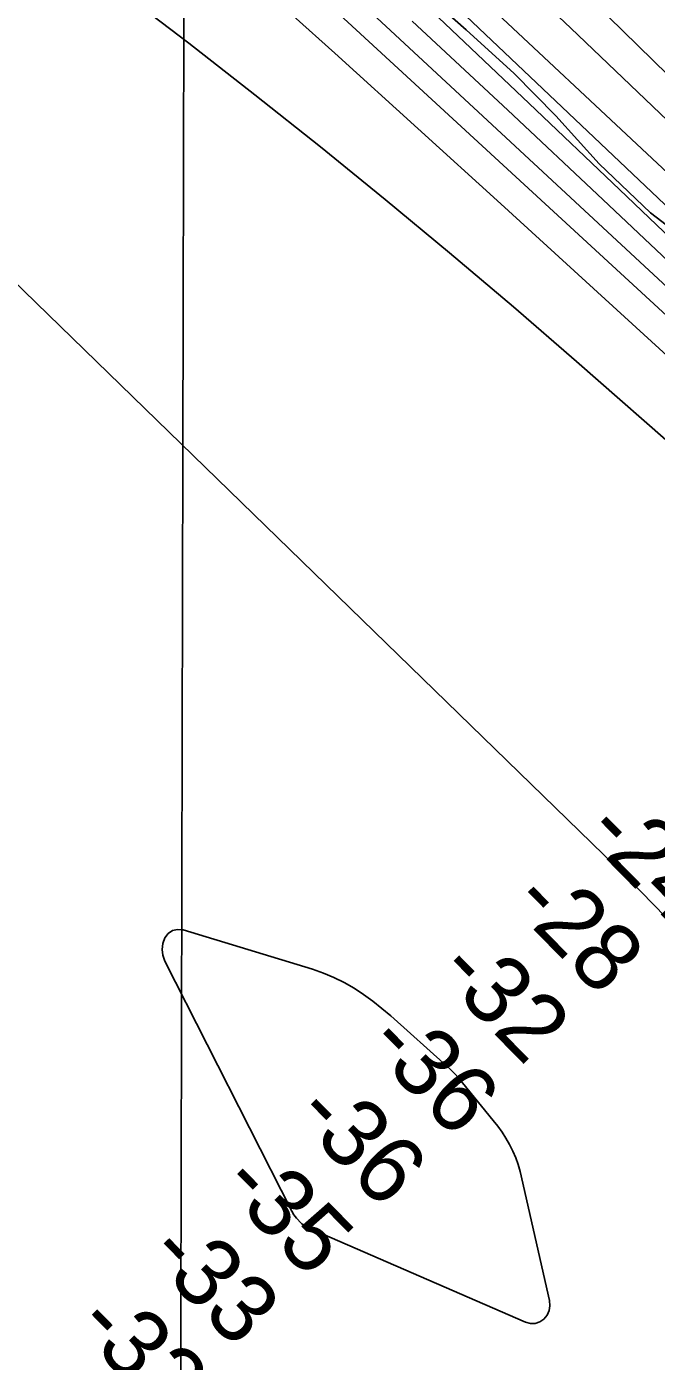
# Model space of a CAD drawing. Extents: x 3180038 to 3217926, y 922069 to 947485.
# Drawn here: x 3197198 to 3197820, y 943214 to 944532 of the extents above; entities that cross this region are included whole.
import ezdxf

# ---------------------------------------------------------------- set-up
doc = ezdxf.new("R2010")
doc.units = 0
for name, color, linetype in [('V-GRID-MAJR', 7, 'Continuous'), ('V-RIVR-EDGE', 7, 'Continuous'), ('V-RIVR-RANG', 7, 'Continuous'), ('V-TOPO-DPTH', 7, 'Continuous'), ('V-TOPO-MAJR', 7, 'Continuous'), ('V-TOPO-MINR', 7, 'Continuous'), ('V-TOPO-WATR', 7, 'Continuous')]:
    doc.layers.add(name, color=color, linetype=linetype)

msp = doc.modelspace()

# ---------------------------------------------------------------- linework, layer by layer
at = {"layer": 'V-GRID-MAJR'}
msp.add_spline([(3197313.646, 927489.313), (3197327.748, 933549.015), (3197341.857, 939612.087), (3197355.967, 945675.208), (3197355.975, 945678.528)], degree=3, dxfattribs=at)
at = {"layer": 'V-RIVR-EDGE'}
msp.add_lwpolyline([(3197866.3287693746, 944308.4412691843), (3197814.265395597, 944348.1258128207), (3197763.527548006, 944396.5006625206), (3197720.611728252, 944443.9868122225), (3197679.4206418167, 944485.817867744), (3197632.147308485, 944528.9680004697), (3197583.136343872, 944572.5571090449)], dxfattribs=at)
at = {"layer": 'V-TOPO-DPTH'}
for points in [[(3197224.9248922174, 944837.2137400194), (3197826.578070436, 944278.8073855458), (3197877.2054828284, 944231.6227024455), (3197927.7013763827, 944184.2982703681), (3197977.999991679, 944136.7642148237), (3198028.1670881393, 944089.0904103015), (3198113.4385189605, 944007.7187869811), (3198120.8547161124, 944000.6089101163), (3198128.2488599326, 943993.4762769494), (3198135.609923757, 943986.3095093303), (3198142.94893425, 943979.1199854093), (3198282.450420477, 943841.8261025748), (3198359.5008931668, 943765.9495095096), (3198436.5210457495, 943690.0421702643), (3198513.4957181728, 943614.0887117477), (3198590.4400704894, 943538.1045070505), (3198867.7074144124, 943264.1329703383)], [(3198867.7074144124, 943264.1329703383), (3198590.4400704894, 943538.1045070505), (3198513.4957181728, 943614.0887117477), (3198436.5210457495, 943690.0421702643), (3198359.5008931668, 943765.9495095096), (3198282.450420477, 943841.8261025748), (3198142.94893425, 943979.1199854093), (3198135.609923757, 943986.3095093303), (3198128.2488599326, 943993.4762769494), (3198120.8547161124, 944000.6089101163), (3198113.4385189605, 944007.7187869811), (3198028.1670881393, 944089.0904103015), (3197977.999991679, 944136.7642148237), (3197927.7013763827, 944184.2982703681), (3197877.2054828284, 944231.6227024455), (3197826.578070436, 944278.8073855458), (3197224.9248922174, 944837.2137400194)], [(3198913.412386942, 943342.0749016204), (3198283.8067980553, 943958.0778487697), (3198267.8462169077, 943973.717812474), (3198251.901815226, 943989.374227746), (3198235.981682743, 944005.0553203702), (3198220.0777297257, 944020.7528645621), (3198191.4506750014, 944049.0521861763), (3198189.869800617, 944050.6097658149), (3198188.285481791, 944052.1638222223), (3198185.1030663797, 944055.257842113), (3198164.6584893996, 944075.0244735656), (3198152.8126846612, 944086.4209500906), (3198140.929544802, 944097.7781687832), (3198128.9904022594, 944109.0765007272), (3198117.013924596, 944120.3355748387), (3197346.5860306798, 944841.0347679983)], [(3198841.0083172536, 943245.5345260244), (3198465.942831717, 943611.5519496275), (3198405.016630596, 943670.7019477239), (3198343.8880229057, 943729.640931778), (3198282.4558053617, 943788.2633947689), (3198220.8211812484, 943846.6748437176), (3198153.3625186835, 943910.2758801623), (3198125.244906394, 943936.6633690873), (3198097.0466245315, 943962.9639669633), (3198068.7273383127, 943989.1342282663), (3198040.327382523, 944015.2175985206), (3197666.4201993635, 944357.0388861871), (3197584.4933347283, 944431.6646325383), (3197502.3878668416, 944506.0926367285), (3197420.0144940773, 944580.2240276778)], [(3197420.0144940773, 944580.2240276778), (3197502.3878668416, 944506.0926367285), (3197584.4933347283, 944431.6646325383), (3197666.4201993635, 944357.0388861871), (3198040.327382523, 944015.2175985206), (3198068.7273383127, 943989.1342282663), (3198097.0466245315, 943962.9639669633), (3198125.244906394, 943936.6633690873), (3198153.3625186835, 943910.2758801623), (3198220.8211812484, 943846.6748437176), (3198282.4558053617, 943788.2633947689), (3198343.8880229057, 943729.640931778), (3198405.016630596, 943670.7019477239), (3198465.942831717, 943611.5519496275), (3198841.0083172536, 943245.5345260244)], [(3198556.327500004, 943015.3847266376), (3198492.983013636, 942956.881710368), (3198491.506942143, 942958.696327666), (3198468.2239846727, 942985.6838228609), (3198444.6013113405, 943012.3646527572), (3198420.469064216, 943038.5854847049), (3198395.9971012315, 943064.4996513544), (3197853.2975098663, 943628.2031985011), (3197829.233125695, 943652.950746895), (3197805.006082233, 943677.5364019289), (3197780.5350498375, 943701.8792169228), (3197755.901358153, 943726.0601385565), (3197123.4436748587, 944340.7303040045), (3197089.6882444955, 944373.1868464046), (3197055.7042224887, 944405.399627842), (3197021.377313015, 944437.2467678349), (3196986.8218118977, 944468.8501468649), (3196977.361373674, 944477.4098230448), (3196947.218147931, 944504.3825303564), (3196916.8797043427, 944531.131348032), (3196886.248433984, 944557.5443312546)], [(3199058.385796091, 941921.5773284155), (3198576.248690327, 942844.3630090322), (3198556.3516764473, 942873.9012941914), (3198535.7184207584, 942902.893890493), (3198513.980802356, 942931.0679535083), (3198491.506942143, 942958.696327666), (3198468.2239846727, 942985.6838228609), (3198444.6013113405, 943012.3646527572), (3198420.469064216, 943038.5854847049), (3198395.9971012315, 943064.4996513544), (3197853.2975098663, 943628.2031985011), (3197829.233125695, 943652.950746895), (3197805.006082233, 943677.5364019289), (3197780.5350498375, 943701.8792169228), (3197755.901358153, 943726.0601385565), (3197123.4436748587, 944340.7303040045), (3197089.6882444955, 944373.1868464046), (3197055.7042224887, 944405.399627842), (3197021.377313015, 944437.2467678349), (3196986.8218118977, 944468.8501468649), (3196977.361373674, 944477.4098230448), (3196947.218147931, 944504.3825303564), (3196916.8797043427, 944531.131348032), (3196886.248433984, 944557.5443312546)], [(3198714.858478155, 943322.9180098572), (3198069.283660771, 943909.7706985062), (3198062.3661814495, 943916.0520361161), (3198055.444118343, 943922.328312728), (3198048.515179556, 943928.5969978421), (3198041.581656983, 943934.8606219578), (3197987.5784229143, 943983.5924807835), (3197953.5753120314, 944014.1456985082), (3197919.4861601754, 944044.6022002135), (3197885.267946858, 944074.9136278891), (3197850.9636925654, 944105.1283395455), (3197741.2488815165, 944201.3506063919), (3197678.7909667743, 944255.393478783), (3197615.8603728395, 944308.8725424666), (3197552.2207601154, 944361.5058930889), (3197488.1084681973, 944413.5754350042), (3197423.37081676, 944464.871385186), (3197358.272323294, 944515.7000459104), (3197292.632566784, 944565.827772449)], [(3197292.632566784, 944565.827772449), (3197358.272323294, 944515.7000459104), (3197423.37081676, 944464.871385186), (3197488.1084681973, 944413.5754350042), (3197552.2207601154, 944361.5058930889), (3197615.8603728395, 944308.8725424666), (3197678.7909667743, 944255.393478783), (3197741.2488815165, 944201.3506063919), (3197850.9636925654, 944105.1283395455), (3197885.267946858, 944074.9136278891), (3197919.4861601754, 944044.6022002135), (3197953.5753120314, 944014.1456985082), (3197987.5784229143, 943983.5924807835), (3198041.581656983, 943934.8606219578), (3198048.515179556, 943928.5969978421), (3198055.444118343, 943922.328312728), (3198062.3661814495, 943916.0520361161), (3198069.283660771, 943909.7706985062), (3198714.858478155, 943322.9180098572)], [(3197604.7811793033, 944541.2191767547), (3197694.3955266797, 944456.4184656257), (3197783.763424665, 944371.3561732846), (3198113.1808172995, 944056.4350353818), (3198133.2176054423, 944037.1758147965), (3198153.1843692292, 944017.8446584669), (3198173.046096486, 943998.4055985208), (3198192.8377993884, 943978.8946028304), (3198890.094609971, 943287.7922008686)], [(3197604.7811793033, 944541.2191767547), (3197694.3955266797, 944456.4184656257), (3197783.763424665, 944371.3561732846), (3198113.1808172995, 944056.4350353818), (3198133.2176054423, 944037.1758147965), (3198153.1843692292, 944017.8446584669), (3198173.046096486, 943998.4055985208), (3198192.8377993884, 943978.8946028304), (3198890.094609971, 943287.7922008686)]]:
    msp.add_lwpolyline(points, dxfattribs=at)
at = {"layer": 'V-TOPO-MAJR'}
msp.add_lwpolyline([(3197540.1110811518, 943569.4127927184), (3197530.884082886, 943576.0025010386), (3197521.4254520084, 943582.2847404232), (3197511.6025737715, 943587.9196492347), (3197501.530744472, 943593.0088485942), (3197491.085488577, 943597.2794837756), (3197480.3912816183, 943601.0044095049), (3197352.4438162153, 943639.9115441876), (3197346.9322773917, 943640.2813149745), (3197341.989994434, 943639.3289038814), (3197337.901595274, 943636.3932199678), (3197334.3824519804, 943632.1353541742), (3197332.4923904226, 943626.3780649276), (3197331.694300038, 943620.6247422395), (3197332.5341664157, 943614.877369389), (3197334.4660039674, 943609.1339630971), (3197459.8083671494, 943362.2259130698), (3197461.8949373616, 943358.4861553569), (3197464.486836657, 943355.1030288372), (3197469.232382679, 943350.103979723), (3197469.419533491, 943349.9149705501), (3197469.8114628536, 943349.5562096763), (3197472.3607747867, 943347.560378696), (3197473.9123027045, 943346.6162795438), (3197474.7323521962, 943346.2254981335), (3197690.799185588, 943252.3045872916), (3197695.6840896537, 943251.1841592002), (3197700.381022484, 943251.1531668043), (3197704.79599846, 943252.7563279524), (3197709.023003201, 943255.4489247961), (3197712.139260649, 943259.5081363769), (3197714.275370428, 943263.8669412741), (3197714.941258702, 943268.6751361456), (3197714.6269993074, 943273.7829243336), (3197685.3619377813, 943401.2076329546), (3197683.459267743, 943408.1425066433), (3197681.182797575, 943414.9344054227), (3197678.3456272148, 943421.5118418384), (3197675.1346567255, 943427.9463033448), (3197671.4767623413, 943434.1621929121), (3197667.604336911, 943440.2329488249), (3197663.410114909, 943446.0860042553), (3197659.001361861, 943451.7939260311), (3197628.612696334, 943489.014597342), (3197624.8533880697, 943493.4055170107), (3197620.964121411, 943497.6722992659), (3197616.87991716, 943501.7528754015), (3197612.665754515, 943505.7093141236), (3197557.6385472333, 943555.0035003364), (3197548.9906304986, 943562.3618809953), (3197540.1110811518, 943569.4127927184)], dxfattribs=at)
at = {"layer": 'V-TOPO-MINR'}
for points in [[(3198867.7074144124, 943264.1329703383), (3198590.4400704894, 943538.1045070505), (3198513.4957181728, 943614.0887117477), (3198436.5210457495, 943690.0421702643), (3198359.5008931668, 943765.9495095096), (3198282.450420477, 943841.8261025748), (3198142.94893425, 943979.1199854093), (3198135.609923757, 943986.3095093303), (3198128.2488599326, 943993.4762769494), (3198120.8547161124, 944000.6089101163), (3198113.4385189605, 944007.7187869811), (3198028.1670881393, 944089.0904103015), (3197977.999991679, 944136.7642148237), (3197927.7013763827, 944184.2982703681), (3197877.2054828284, 944231.6227024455), (3197826.578070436, 944278.8073855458), (3197224.9248922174, 944837.2137400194)], [(3198913.412386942, 943342.0749016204), (3198283.8067980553, 943958.0778487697), (3198267.8462169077, 943973.717812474), (3198251.901815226, 943989.374227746), (3198235.981682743, 944005.0553203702), (3198220.0777297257, 944020.7528645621), (3198191.4506750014, 944049.0521861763), (3198189.869800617, 944050.6097658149), (3198188.285481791, 944052.1638222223), (3198185.1030663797, 944055.257842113), (3198164.6584893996, 944075.0244735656), (3198152.8126846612, 944086.4209500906), (3198140.929544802, 944097.7781687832), (3198128.9904022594, 944109.0765007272), (3198117.013924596, 944120.3355748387), (3197346.5860306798, 944841.0347679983)], [(3198800.7113880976, 943526.7297579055), (3198276.4576168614, 944048.6518497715), (3198253.6963050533, 944071.2515948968), (3198230.89495175, 944093.8107606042), (3198208.0335362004, 944116.309057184), (3198185.1320791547, 944138.7667743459), (3197566.293773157, 944743.9983607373)], [(3198844.604494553, 943264.2451650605), (3198188.3759365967, 943910.103418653), (3198176.2946156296, 943921.9861721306), (3198164.2082023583, 943933.8637404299), (3198152.1141506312, 943945.733530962), (3198140.0150065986, 943957.5981363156), (3198118.0054149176, 943979.1671951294), (3198115.801791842, 943981.3120299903), (3198113.5835926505, 943983.4417866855), (3198100.8880372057, 943995.5482263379), (3198093.412234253, 944002.6462964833), (3198085.9160568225, 944009.7226897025), (3198078.389317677, 944016.766567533), (3198070.842204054, 944023.7887684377), (3197953.9617061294, 944132.0690199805), (3197887.9321258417, 944193.1859267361), (3197821.866630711, 944254.2639515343), (3197755.747263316, 944315.2836533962), (3197689.5919810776, 944376.264473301), (3197320.4552397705, 944716.2273378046)], [(3198651.1128394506, 943562.7135015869), (3198570.7833652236, 943641.1697740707), (3198490.4466096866, 943719.618588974), (3198410.0989321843, 943798.0562175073), (3198329.743973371, 943876.4863884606), (3198224.4799149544, 943979.2146887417), (3198196.694469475, 944006.2158190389), (3198168.832953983, 944033.1378895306), (3198140.8573334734, 944059.9413703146), (3198112.8056429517, 944086.6657912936), (3197530.638468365, 944638.9337586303)], [(3198667.808022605, 943617.4509652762), (3198592.2847761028, 943692.2578687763), (3198516.847803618, 943767.1520233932), (3198233.588322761, 944048.860621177), (3198221.5028482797, 944060.8396913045), (3198209.3907024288, 944072.791641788), (3198197.2385495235, 944084.7029128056), (3198185.05972525, 944096.5870641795), (3198020.540880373, 944256.5877173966), (3197925.873738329, 944348.2337558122), (3197830.9280881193, 944439.5890092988), (3197735.564675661, 944530.5080853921), (3197639.922755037, 944621.1363765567)], [(3198841.0083172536, 943245.5345260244), (3198465.942831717, 943611.5519496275), (3198405.016630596, 943670.7019477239), (3198343.8880229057, 943729.640931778), (3198282.4558053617, 943788.2633947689), (3198220.8211812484, 943846.6748437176), (3198153.3625186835, 943910.2758801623), (3198125.244906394, 943936.6633690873), (3198097.0466245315, 943962.9639669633), (3198068.7273383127, 943989.1342282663), (3198040.327382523, 944015.2175985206), (3197666.4201993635, 944357.0388861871), (3197584.4933347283, 944431.6646325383), (3197502.3878668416, 944506.0926367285), (3197420.0144940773, 944580.2240276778)], [(3199058.385796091, 941921.5773284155), (3198576.248690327, 942844.3630090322), (3198556.3516764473, 942873.9012941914), (3198535.7184207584, 942902.893890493), (3198513.980802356, 942931.0679535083), (3198491.506942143, 942958.696327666), (3198468.2239846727, 942985.6838228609), (3198444.6013113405, 943012.3646527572), (3198420.469064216, 943038.5854847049), (3198395.9971012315, 943064.4996513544), (3197853.2975098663, 943628.2031985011), (3197829.233125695, 943652.950746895), (3197805.006082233, 943677.5364019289), (3197780.5350498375, 943701.8792169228), (3197755.901358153, 943726.0601385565), (3197123.4436748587, 944340.7303040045), (3197089.6882444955, 944373.1868464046), (3197055.7042224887, 944405.399627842), (3197021.377313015, 944437.2467678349), (3196986.8218118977, 944468.8501468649), (3196977.361373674, 944477.4098230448), (3196947.218147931, 944504.3825303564), (3196916.8797043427, 944531.131348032), (3196886.248433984, 944557.5443312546)], [(3198714.858478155, 943322.9180098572), (3198069.283660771, 943909.7706985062), (3198062.3661814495, 943916.0520361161), (3198055.444118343, 943922.328312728), (3198048.515179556, 943928.5969978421), (3198041.581656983, 943934.8606219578), (3197987.5784229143, 943983.5924807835), (3197953.5753120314, 944014.1456985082), (3197919.4861601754, 944044.6022002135), (3197885.267946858, 944074.9136278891), (3197850.9636925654, 944105.1283395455), (3197741.2488815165, 944201.3506063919), (3197678.7909667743, 944255.393478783), (3197615.8603728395, 944308.8725424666), (3197552.2207601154, 944361.5058930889), (3197488.1084681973, 944413.5754350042), (3197423.37081676, 944464.871385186), (3197358.272323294, 944515.7000459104), (3197292.632566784, 944565.827772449)], [(3198687.1783720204, 943465.7728543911), (3198633.476705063, 943518.9034307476), (3198579.755514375, 943572.0142843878), (3198167.8419358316, 943979.0236729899), (3198154.2863254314, 943992.3501517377), (3198140.685946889, 944005.6305505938), (3198127.0184161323, 944018.8418296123), (3198113.306117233, 944032.0070287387), (3197954.3277103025, 944183.8698582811), (3197860.9033754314, 944272.7309360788), (3197767.226712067, 944361.3240597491), (3197673.171555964, 944449.515252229), (3197578.864071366, 944537.4384905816)]]:
    msp.add_lwpolyline(points, dxfattribs=at)
at = {"layer": 'V-TOPO-WATR'}
msp.add_lwpolyline([(3198890.094609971, 943287.7922008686), (3198192.8377993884, 943978.8946028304), (3198173.046096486, 943998.4055985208), (3198153.1843692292, 944017.8446584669), (3198133.2176054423, 944037.1758147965), (3198113.1808172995, 944056.4350353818), (3197783.763424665, 944371.3561732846), (3197694.3955266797, 944456.4184656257), (3197604.7811793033, 944541.2191767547)], dxfattribs=at)

# ---------------------------------------------------------------- texts
at = {"layer": 'V-RIVR-RANG'}
for s, p in [('-24', (3197746.7187852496, 943734.0695881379)), ('-28', (3197674.650974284, 943664.7354345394)), ('-32', (3197601.2880055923, 943596.7189078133)), ('-36', (3197531.622839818, 943524.9385714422)), ('-36', (3197460.108839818, 943455.0405714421)), ('-35', (3197387.4853127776, 943386.2722038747)), ('-33', (3197314.8623519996, 943317.5032597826)), ('-32', (3197243.718005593, 943247.2289078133))]:
    msp.add_text(s, height=67, rotation=314.48555555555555, dxfattribs=at).set_placement(p)

doc.saveas('drawing.dxf')
